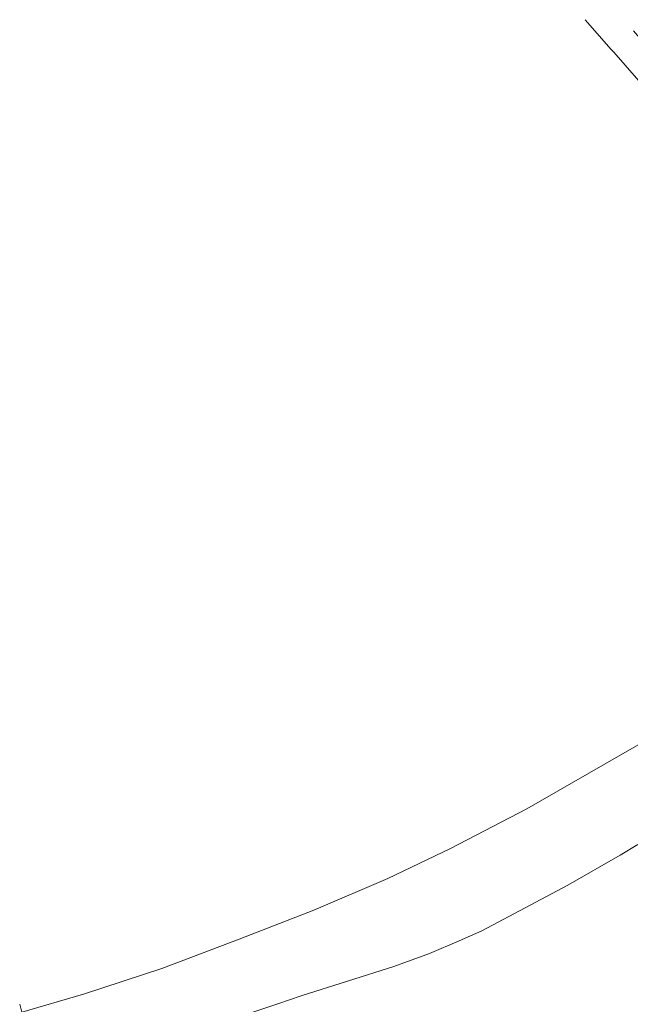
# Model space of a CAD drawing. Extents: x 150256 to 156914, y 461459 to 469481.
# Tile 596 of 656: x 153924 to 153998, y 468110 to 468229. Entities that reach past the tile are written whole.
import ezdxf

# ---------------------------------------------------------------- set-up
doc = ezdxf.new("R2010")
doc.units = 0
doc.header["$LTSCALE"] = 0.75
doc.layers.add('B-RO-OG-WATER_SLOOT-GV', color=251, linetype='CONTINUOUS', lineweight=18)
doc.layers.add('B-RO-VH-VERHARDING_ASFALT-GV', color=251, linetype='CONTINUOUS', lineweight=18)

msp = doc.modelspace()

# ---------------------------------------------------------------- linework, layer by layer
at = {"layer": 'B-RO-OG-WATER_SLOOT-GV'}
for points in [[(153924.115, 468110.172), (153924.376, 468109.205), (153931.816, 468111.383), (153941.304, 468114.514), (153950.612, 468118.028), (153959.665, 468121.526), (153968.577, 468125.368), (153976.176, 468128.983), (153985.381, 468133.747), (154000.52, 468142.438), (154006.524, 468146.192), (154013, 468150.463), (154021.719, 468156.596), (154040.461, 468171.419), (154039.793, 468172.179), (154039.634, 468172.067), (154038.094, 468170.84), (154021.602, 468157.704), (154021.127, 468157.402)], [(153924.115, 468110.172), (153924.376, 468109.205), (153931.816, 468111.383), (153941.304, 468114.514), (153950.612, 468118.028), (153959.665, 468121.526), (153968.577, 468125.368), (153976.176, 468128.983), (153985.381, 468133.747), (154000.52, 468142.438), (154006.524, 468146.192), (154013, 468150.463), (154021.719, 468156.596), (154040.461, 468171.419), (154039.793, 468172.179), (154039.634, 468172.067), (154038.094, 468170.84), (154021.602, 468157.704), (154021.127, 468157.402)], [(154000.52, 468142.438), (153985.381, 468133.747), (153976.176, 468128.983), (153968.577, 468125.368), (153959.665, 468121.526), (153950.612, 468118.028), (153941.304, 468114.514), (153931.816, 468111.383), (153924.376, 468109.205)], [(154000.52, 468142.438), (153985.381, 468133.747), (153976.176, 468128.983), (153968.577, 468125.368), (153959.665, 468121.526), (153950.612, 468118.028), (153941.304, 468114.514), (153931.816, 468111.383), (153924.376, 468109.205)], [(153944.374, 468106.612), (153955.306, 468110.24), (153958.134, 468111.178), (153969.329, 468114.755), (153973.611, 468116.289), (153977.22, 468117.85), (153979.948, 468119.03), (153979.962, 468119.038), (153990.341, 468124.541), (153996.638, 468128.19), (153998.781, 468129.475)], [(153944.374, 468106.612), (153955.306, 468110.24), (153958.134, 468111.178), (153969.329, 468114.755), (153973.611, 468116.289), (153977.22, 468117.85), (153979.948, 468119.03), (153979.962, 468119.038), (153990.341, 468124.541), (153996.638, 468128.19), (153998.781, 468129.475)]]:
    msp.add_lwpolyline(points, dxfattribs=at)
at = {"layer": 'B-RO-VH-VERHARDING_ASFALT-GV'}
msp.add_lwpolyline([(153992.42, 468228.996), (153995.564, 468225.404), (153995.581, 468225.385), (153995.869, 468225.058), (154000, 468220.364), (154031.966, 468184.04), (154031.986, 468184.001), (154037.861, 468177.354), (154038.949, 468176.12), (154041.584, 468178.437), (154040.666, 468179.418), (154034.808, 468186.103), (154034.502, 468186.451), (154000, 468225.659), (153998.245, 468227.653)], dxfattribs=at)
msp.add_lwpolyline([(153992.42, 468228.996), (153995.564, 468225.404), (153995.581, 468225.385), (153995.869, 468225.058), (154000, 468220.364), (154031.966, 468184.04), (154031.986, 468184.001), (154037.861, 468177.354), (154038.949, 468176.12), (154041.584, 468178.437), (154040.666, 468179.418), (154034.808, 468186.103), (154034.502, 468186.451), (154000, 468225.659), (153998.245, 468227.653)], dxfattribs=at)

doc.saveas('drawing.dxf')
